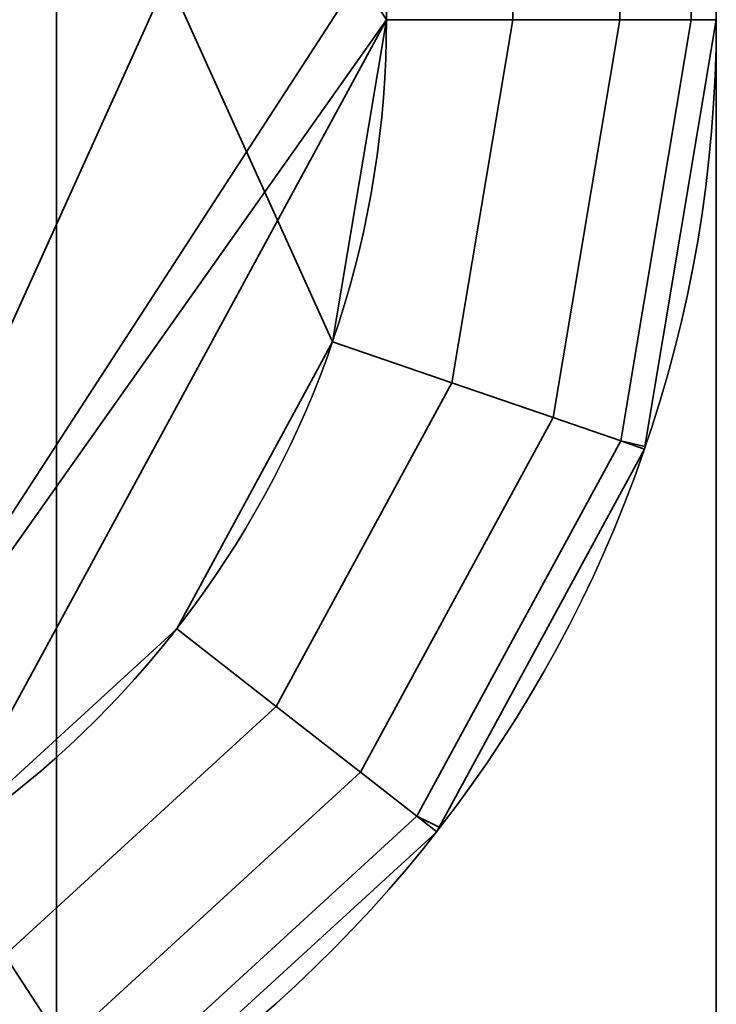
# Model space of a CAD drawing. Header units: millimetres. Extents: x -527 to 5177, y -116 to 161.
# Tile 276 of 656: x 347.39 to 349.5, y -18.61 to -15.63. Entities that reach past the tile are written whole.
import ezdxf

# ---------------------------------------------------------------- set-up
doc = ezdxf.new("R2010")
doc.units = ezdxf.units.MM
doc.layers.add('151', color=7, linetype='Continuous', true_color=0xffffff)

# ---------------------------------------------------------------- blocks, each defined once
blk = doc.blocks.new('UG_SURFACE_037')
at = {"layer": '151', "color": 252, "linetype": 'Continuous', "lineweight": 35}
for points in [[(-380, -9.3, 2075.2499), (-380, -26.22, 2075.2499), (380, -26.22, 2075.2499), (380, -9.3, 2075.2499)], [(-378.5, -9.3, 2073.75), (378.5, -9.3, 2073.75), (378.5, -26.22, 2073.75), (-378.5, -26.22, 2073.75)]]:
    blk.add_3dface(points, dxfattribs=at)
blk = doc.blocks.new('UG_SURFACE_040')
at = {"layer": '151', "color": 252, "linetype": 'Continuous', "lineweight": 35}
for points in [[(347.5, -8.5, 1768.75), (346.5, -8.5, 1768.75), (346.5, -22.5, 1768.75), (347.5, -22.5, 1768.75)], [(347.5, -22.5, 1754.75), (346.5, -22.5, 1754.75), (346.5, -8.5, 1754.75), (347.5, -8.5, 1754.75)], [(347.5, -8.5, 1768.75), (347.5, -22.5, 1768.75), (347.5, -22, 1766.25), (347.5, -9, 1766.25)], [(347.5, -22.5, 1754.75), (347.5, -8.5, 1754.75), (347.5, -9, 1757.25), (347.5, -22, 1757.25)], [(347.5, -22, 1766.25), (349.5, -22, 1766.25), (349.5, -9, 1766.25), (347.5, -9, 1766.25)], [(347.5, -9, 1757.25), (349.5, -9, 1757.25), (349.5, -22, 1757.25), (347.5, -22, 1757.25)], [(346.5, -12.5446, 1748.75), (348.5, -15.627, 1748.75), (348.3367, -16.6034, 1748.75)], [(348.3367, -16.6034, 1748.75), (347.8644, -17.4735, 1748.75), (347.1347, -18.1425, 1748.75), (346.5, -12.5446, 1748.75)], [(348.5, -15.373, 1748.75), (348.5, -15.627, 1748.75), (346.5, -12.5446, 1748.75)], [(348.3367, -14.3966, 1752.75), (347.8644, -13.5265, 1752.75), (347.1347, -12.8575, 1752.75), (346.5, -18.4554, 1752.75)], [(346.5, -18.4554, 1770.75), (347.1347, -12.8575, 1770.75), (347.8644, -13.5265, 1770.75), (348.3367, -14.3966, 1770.75)], [(348.3367, -14.3966, 1774.75), (347.8644, -13.5265, 1774.75), (347.1347, -12.8575, 1774.75), (346.5, -18.4554, 1774.75)], [(346.5, -18.4554, 1752.75), (348.5, -15.373, 1752.75), (348.3367, -14.3966, 1752.75)], [(348.3367, -14.3966, 1770.75), (348.5, -15.373, 1770.75), (346.5, -18.4554, 1770.75)], [(346.5, -18.4554, 1774.75), (348.5, -15.373, 1774.75), (348.3367, -14.3966, 1774.75)], [(348.5, -15.627, 1752.75), (348.5, -15.373, 1752.75), (346.5, -18.4554, 1752.75)], [(346.5, -18.4554, 1770.75), (348.5, -15.373, 1770.75), (348.5, -15.627, 1770.75)], [(348.5, -15.627, 1774.75), (348.5, -15.373, 1774.75), (346.5, -18.4554, 1774.75)], [(348.5, -15.373, 1774.75), (348.5, -15.627, 1774.75), (348.8827, -15.627, 1774.6739), (348.8827, -15.373, 1774.6739)], [(348.5, -15.627, 1770.75), (348.5, -15.373, 1770.75), (348.8827, -15.373, 1770.8261), (348.8827, -15.627, 1770.8261)], [(348.5, -15.373, 1752.75), (348.5, -15.627, 1752.75), (348.8827, -15.627, 1752.6739), (348.8827, -15.373, 1752.6739)], [(348.5, -15.627, 1748.75), (348.5, -15.373, 1748.75), (348.8827, -15.373, 1748.8261), (348.8827, -15.627, 1748.8261)], [(348.8827, -15.373, 1774.6739), (348.8827, -15.627, 1774.6739), (349.2071, -15.627, 1774.4571), (349.2071, -15.373, 1774.4571)], [(348.8827, -15.627, 1770.8261), (348.8827, -15.373, 1770.8261), (349.2071, -15.373, 1771.0429), (349.2071, -15.627, 1771.0429)], [(348.8827, -15.373, 1752.6739), (348.8827, -15.627, 1752.6739), (349.2071, -15.627, 1752.4571), (349.2071, -15.373, 1752.4571)], [(348.8827, -15.627, 1748.8261), (348.8827, -15.373, 1748.8261), (349.2071, -15.373, 1749.0429), (349.2071, -15.627, 1749.0429)], [(349.2071, -15.373, 1774.4571), (349.2071, -15.627, 1774.4571), (349.4239, -15.627, 1774.1327), (349.4239, -15.373, 1774.1327)], [(349.2071, -15.627, 1771.0429), (349.2071, -15.373, 1771.0429), (349.4239, -15.373, 1771.3673), (349.4239, -15.627, 1771.3673)], [(349.2071, -15.373, 1752.4571), (349.2071, -15.627, 1752.4571), (349.4239, -15.627, 1752.1327), (349.4239, -15.373, 1752.1327)], [(349.2071, -15.627, 1749.0429), (349.2071, -15.373, 1749.0429), (349.4239, -15.373, 1749.3674), (349.4239, -15.627, 1749.3674)], [(349.4239, -15.373, 1774.1327), (349.4239, -15.627, 1774.1327), (349.5, -15.627, 1773.7499), (349.5, -15.373, 1773.7499)], [(349.4239, -15.627, 1771.3673), (349.4239, -15.373, 1771.3673), (349.5, -15.373, 1771.75), (349.5, -15.627, 1771.75)], [(349.4239, -15.373, 1752.1327), (349.4239, -15.627, 1752.1327), (349.5, -15.627, 1751.75), (349.5, -15.373, 1751.75)], [(349.4239, -15.627, 1749.3674), (349.4239, -15.373, 1749.3674), (349.5, -15.373, 1749.75), (349.5, -15.627, 1749.75)], [(348.5, -15.627, 1752.75), (346.5, -18.4554, 1752.75), (347.1347, -18.1425, 1752.75)], [(347.1347, -18.1425, 1770.75), (346.5, -18.4554, 1770.75), (348.5, -15.627, 1770.75)], [(348.5, -15.627, 1774.75), (346.5, -18.4554, 1774.75), (347.1347, -18.1425, 1774.75)], [(347.1347, -18.1425, 1752.75), (347.8644, -17.4735, 1752.75), (348.3367, -16.6034, 1752.75), (348.5, -15.627, 1752.75)], [(348.5, -15.627, 1770.75), (348.3367, -16.6034, 1770.75), (347.8644, -17.4735, 1770.75), (347.1347, -18.1425, 1770.75)], [(347.1347, -18.1425, 1774.75), (347.8644, -17.4735, 1774.75), (348.3367, -16.6034, 1774.75), (348.5, -15.627, 1774.75)], [(348.6985, -16.728, 1752.6739), (348.8827, -15.627, 1752.6739), (348.5, -15.627, 1752.75), (348.3367, -16.6034, 1752.75)], [(348.8827, -15.627, 1748.8261), (348.6985, -16.728, 1748.8261), (348.3367, -16.6034, 1748.75), (348.5, -15.627, 1748.75)], [(348.8827, -15.627, 1770.8261), (348.6985, -16.728, 1770.8261), (348.3367, -16.6034, 1770.75), (348.5, -15.627, 1770.75)], [(348.6985, -16.728, 1774.6739), (348.8827, -15.627, 1774.6739), (348.5, -15.627, 1774.75), (348.3367, -16.6034, 1774.75)], [(349.0053, -16.8336, 1752.4571), (349.2071, -15.627, 1752.4571), (348.8827, -15.627, 1752.6739), (348.6985, -16.728, 1752.6739)], [(349.2071, -15.627, 1749.0429), (349.0053, -16.8336, 1749.0429), (348.6985, -16.728, 1748.8261), (348.8827, -15.627, 1748.8261)], [(349.2071, -15.627, 1771.0429), (349.0053, -16.8336, 1771.0429), (348.6985, -16.728, 1770.8261), (348.8827, -15.627, 1770.8261)], [(349.0053, -16.8336, 1774.4571), (349.2071, -15.627, 1774.4571), (348.8827, -15.627, 1774.6739), (348.6985, -16.728, 1774.6739)], [(349.2102, -16.9041, 1752.1327), (349.4239, -15.627, 1752.1327), (349.2071, -15.627, 1752.4571), (349.0053, -16.8336, 1752.4571)], [(349.4239, -15.627, 1749.3674), (349.2102, -16.9041, 1749.3674), (349.0053, -16.8336, 1749.0429), (349.2071, -15.627, 1749.0429)], [(349.4239, -15.627, 1771.3673), (349.2102, -16.9041, 1771.3673), (349.0053, -16.8336, 1771.0429), (349.2071, -15.627, 1771.0429)], [(349.2102, -16.9041, 1774.1327), (349.4239, -15.627, 1774.1327), (349.2071, -15.627, 1774.4571), (349.0053, -16.8336, 1774.4571)], [(349.2835, -16.9212, 1751.75), (349.5, -15.627, 1751.75), (349.4239, -15.627, 1752.1327), (349.2102, -16.9041, 1752.1327)], [(349.2102, -16.9041, 1749.3674), (349.4239, -15.627, 1749.3674), (349.5, -15.627, 1749.75), (349.2835, -16.9212, 1749.75)], [(349.2102, -16.9041, 1771.3673), (349.4239, -15.627, 1771.3673), (349.5, -15.627, 1771.75), (349.2835, -16.9212, 1771.75)], [(349.2835, -16.9212, 1773.7499), (349.5, -15.627, 1773.7499), (349.4239, -15.627, 1774.1327), (349.2102, -16.9041, 1774.1327)], [(349.5, -15.627, 1771.75), (349.5, -15.627, 1773.7499), (349.2835, -16.9212, 1773.7499), (349.2835, -16.9212, 1771.75)], [(349.5, -15.627, 1749.75), (349.5, -15.627, 1751.75), (349.2835, -16.9212, 1751.75), (349.2835, -16.9212, 1749.75)], [(348.166, -17.709, 1752.6739), (348.6985, -16.728, 1752.6739), (348.3367, -16.6034, 1752.75), (347.8644, -17.4735, 1752.75)], [(348.6985, -16.728, 1748.8261), (348.166, -17.709, 1748.8261), (347.8644, -17.4735, 1748.75), (348.3367, -16.6034, 1748.75)], [(348.6985, -16.728, 1770.8261), (348.166, -17.709, 1770.8261), (347.8644, -17.4735, 1770.75), (348.3367, -16.6034, 1770.75)], [(348.166, -17.709, 1774.6739), (348.6985, -16.728, 1774.6739), (348.3367, -16.6034, 1774.75), (347.8644, -17.4735, 1774.75)], [(348.4217, -17.9087, 1752.4571), (349.0053, -16.8336, 1752.4571), (348.6985, -16.728, 1752.6739), (348.166, -17.709, 1752.6739)], [(349.0053, -16.8336, 1749.0429), (348.4217, -17.9087, 1749.0429), (348.166, -17.709, 1748.8261), (348.6985, -16.728, 1748.8261)], [(349.0053, -16.8336, 1771.0429), (348.4217, -17.9087, 1771.0429), (348.166, -17.709, 1770.8261), (348.6985, -16.728, 1770.8261)], [(348.4217, -17.9087, 1774.4571), (349.0053, -16.8336, 1774.4571), (348.6985, -16.728, 1774.6739), (348.166, -17.709, 1774.6739)], [(348.5926, -18.0421, 1752.1327), (349.2102, -16.9041, 1752.1327), (349.0053, -16.8336, 1752.4571), (348.4217, -17.9087, 1752.4571)], [(349.2102, -16.9041, 1749.3674), (348.5926, -18.0421, 1749.3674), (348.4217, -17.9087, 1749.0429), (349.0053, -16.8336, 1749.0429)], [(349.2102, -16.9041, 1771.3673), (348.5926, -18.0421, 1771.3673), (348.4217, -17.9087, 1771.0429), (349.0053, -16.8336, 1771.0429)], [(348.5926, -18.0421, 1774.1327), (349.2102, -16.9041, 1774.1327), (349.0053, -16.8336, 1774.4571), (348.4217, -17.9087, 1774.4571)], [(348.66, -18.0753, 1751.75), (349.2822, -16.9289, 1751.75), (349.2102, -16.9041, 1752.1327), (348.5926, -18.0421, 1752.1327)], [(348.5926, -18.0421, 1749.3674), (349.2102, -16.9041, 1749.3674), (349.2822, -16.9289, 1749.75), (348.66, -18.0753, 1749.75)], [(348.5926, -18.0421, 1771.3673), (349.2102, -16.9041, 1771.3673), (349.2822, -16.9289, 1771.75), (348.66, -18.0753, 1771.75)], [(348.66, -18.0753, 1773.7499), (349.2822, -16.9289, 1773.7499), (349.2102, -16.9041, 1774.1327), (348.5926, -18.0421, 1774.1327)], [(349.2102, -16.9041, 1752.1327), (349.2822, -16.9289, 1751.75), (349.2835, -16.9212, 1751.75)], [(349.2835, -16.9212, 1749.75), (349.2822, -16.9289, 1749.75), (349.2102, -16.9041, 1749.3674)], [(349.2835, -16.9212, 1771.75), (349.2822, -16.9289, 1771.75), (349.2102, -16.9041, 1771.3673)], [(349.2102, -16.9041, 1774.1327), (349.2822, -16.9289, 1773.7499), (349.2835, -16.9212, 1773.7499)], [(349.2822, -16.9289, 1771.75), (349.2835, -16.9212, 1771.75), (349.2835, -16.9212, 1773.7499), (349.2822, -16.9289, 1773.7499)], [(349.2822, -16.9289, 1749.75), (349.2835, -16.9212, 1749.75), (349.2835, -16.9212, 1751.75), (349.2822, -16.9289, 1751.75)], [(349.2822, -16.9289, 1773.7499), (348.66, -18.0753, 1773.7499), (348.66, -18.0753, 1771.75), (349.2822, -16.9289, 1771.75)], [(349.2822, -16.9289, 1751.75), (348.66, -18.0753, 1751.75), (348.66, -18.0753, 1749.75), (349.2822, -16.9289, 1749.75)], [(347.3432, -18.4634, 1752.6739), (348.166, -17.709, 1752.6739), (347.8644, -17.4735, 1752.75), (347.1347, -18.1425, 1752.75)], [(348.166, -17.709, 1748.8261), (347.3432, -18.4634, 1748.8261), (347.1347, -18.1425, 1748.75), (347.8644, -17.4735, 1748.75)], [(348.166, -17.709, 1770.8261), (347.3432, -18.4634, 1770.8261), (347.1347, -18.1425, 1770.75), (347.8644, -17.4735, 1770.75)], [(347.3432, -18.4634, 1774.6739), (348.166, -17.709, 1774.6739), (347.8644, -17.4735, 1774.75), (347.1347, -18.1425, 1774.75)], [(347.52, -18.7354, 1752.4571), (348.4217, -17.9087, 1752.4571), (348.166, -17.709, 1752.6739), (347.3432, -18.4634, 1752.6739)], [(348.4217, -17.9087, 1749.0429), (347.52, -18.7354, 1749.0429), (347.3432, -18.4634, 1748.8261), (348.166, -17.709, 1748.8261)], [(348.4217, -17.9087, 1771.0429), (347.52, -18.7354, 1771.0429), (347.3432, -18.4634, 1770.8261), (348.166, -17.709, 1770.8261)], [(347.52, -18.7354, 1774.4571), (348.4217, -17.9087, 1774.4571), (348.166, -17.709, 1774.6739), (347.3432, -18.4634, 1774.6739)], [(347.6382, -18.9172, 1752.1327), (348.5926, -18.0421, 1752.1327), (348.4217, -17.9087, 1752.4571), (347.52, -18.7354, 1752.4571)], [(348.5926, -18.0421, 1749.3674), (347.6382, -18.9172, 1749.3674), (347.52, -18.7354, 1749.0429), (348.4217, -17.9087, 1749.0429)], [(348.5926, -18.0421, 1771.3673), (347.6382, -18.9172, 1771.3673), (347.52, -18.7354, 1771.0429), (348.4217, -17.9087, 1771.0429)], [(347.6382, -18.9172, 1774.1327), (348.5926, -18.0421, 1774.1327), (348.4217, -17.9087, 1774.4571), (347.52, -18.7354, 1774.4571)], [(347.6969, -18.9652, 1751.75), (348.6526, -18.089, 1751.75), (348.5926, -18.0421, 1752.1327), (347.6382, -18.9172, 1752.1327)], [(347.6382, -18.9172, 1749.3674), (348.5926, -18.0421, 1749.3674), (348.6526, -18.089, 1749.75), (347.6969, -18.9652, 1749.75)], [(347.6382, -18.9172, 1771.3673), (348.5926, -18.0421, 1771.3673), (348.6526, -18.089, 1771.75), (347.6969, -18.9652, 1771.75)], [(347.6969, -18.9652, 1773.7499), (348.6526, -18.089, 1773.7499), (348.5926, -18.0421, 1774.1327), (347.6382, -18.9172, 1774.1327)], [(348.5926, -18.0421, 1752.1327), (348.6526, -18.089, 1751.75), (348.66, -18.0753, 1751.75)], [(348.66, -18.0753, 1749.75), (348.6526, -18.089, 1749.75), (348.5926, -18.0421, 1749.3674)], [(348.66, -18.0753, 1771.75), (348.6526, -18.089, 1771.75), (348.5926, -18.0421, 1771.3673)], [(348.5926, -18.0421, 1774.1327), (348.6526, -18.089, 1773.7499), (348.66, -18.0753, 1773.7499)], [(348.6526, -18.089, 1773.7499), (347.6969, -18.9652, 1773.7499), (347.6969, -18.9652, 1771.75), (348.6526, -18.089, 1771.75)], [(348.6526, -18.089, 1751.75), (347.6969, -18.9652, 1751.75), (347.6969, -18.9652, 1749.75), (348.6526, -18.089, 1749.75)], [(348.6526, -18.089, 1771.75), (348.66, -18.0753, 1771.75), (348.66, -18.0753, 1773.7499), (348.6526, -18.089, 1773.7499)], [(348.6526, -18.089, 1749.75), (348.66, -18.0753, 1749.75), (348.66, -18.0753, 1751.75), (348.6526, -18.089, 1751.75)], [(347.52, -18.7354, 1752.4571), (347.3432, -18.4634, 1752.6739), (346.5, -18.8523, 1752.6622)], [(346.5, -18.8547, 1748.832), (347.3432, -18.4634, 1748.8261), (347.52, -18.7354, 1749.0429)], [(346.5, -18.8547, 1770.8319), (347.3432, -18.4634, 1770.8261), (347.52, -18.7354, 1771.0429)], [(347.52, -18.7354, 1774.4571), (347.3432, -18.4634, 1774.6739), (346.5, -18.8523, 1774.6621)]]:
    blk.add_3dface(points, dxfattribs=at)
blk = doc.blocks.new('UG_SURFACE_065')
at = {"layer": '151', "color": 252, "linetype": 'Continuous', "lineweight": 35}
for points in [[(347.5, -8.5, 333.75), (346.5, -8.5, 333.75), (346.5, -22.5, 333.75), (347.5, -22.5, 333.75)], [(347.5, -22.5, 319.75), (346.5, -22.5, 319.75), (346.5, -8.5, 319.75), (347.5, -8.5, 319.75)], [(347.5, -8.5, 333.75), (347.5, -22.5, 333.75), (347.5, -22, 331.25), (347.5, -9, 331.25)], [(347.5, -22.5, 319.75), (347.5, -8.5, 319.75), (347.5, -9, 322.25), (347.5, -22, 322.25)], [(347.5, -22, 331.25), (349.5, -22, 331.25), (349.5, -9, 331.25), (347.5, -9, 331.25)], [(347.5, -9, 322.25), (349.5, -9, 322.25), (349.5, -22, 322.25), (347.5, -22, 322.25)], [(346.5, -12.5446, 313.75), (348.5, -15.627, 313.75), (348.3367, -16.6034, 313.75)], [(348.3367, -16.6034, 313.75), (347.8644, -17.4735, 313.75), (347.1347, -18.1425, 313.75), (346.5, -12.5446, 313.75)], [(348.5, -15.373, 313.75), (348.5, -15.627, 313.75), (346.5, -12.5446, 313.75)], [(348.3367, -14.3966, 317.75), (347.8644, -13.5265, 317.75), (347.1347, -12.8575, 317.75), (346.5, -18.4554, 317.75)], [(346.5, -18.4554, 335.75), (347.1347, -12.8575, 335.75), (347.8644, -13.5265, 335.75), (348.3367, -14.3966, 335.75)], [(348.3367, -14.3966, 339.75), (347.8644, -13.5265, 339.75), (347.1347, -12.8575, 339.75), (346.5, -18.4554, 339.75)], [(346.5, -18.4554, 317.75), (348.5, -15.373, 317.75), (348.3367, -14.3966, 317.75)], [(348.3367, -14.3966, 335.75), (348.5, -15.373, 335.75), (346.5, -18.4554, 335.75)], [(346.5, -18.4554, 339.75), (348.5, -15.373, 339.75), (348.3367, -14.3966, 339.75)], [(348.5, -15.627, 317.75), (348.5, -15.373, 317.75), (346.5, -18.4554, 317.75)], [(346.5, -18.4554, 335.75), (348.5, -15.373, 335.75), (348.5, -15.627, 335.75)], [(348.5, -15.627, 339.75), (348.5, -15.373, 339.75), (346.5, -18.4554, 339.75)], [(348.5, -15.373, 339.75), (348.5, -15.627, 339.75), (348.8827, -15.627, 339.6739), (348.8827, -15.373, 339.6739)], [(348.5, -15.627, 335.75), (348.5, -15.373, 335.75), (348.8827, -15.373, 335.8261), (348.8827, -15.627, 335.8261)], [(348.5, -15.373, 317.75), (348.5, -15.627, 317.75), (348.8827, -15.627, 317.6739), (348.8827, -15.373, 317.6739)], [(348.5, -15.627, 313.75), (348.5, -15.373, 313.75), (348.8827, -15.373, 313.8261), (348.8827, -15.627, 313.8261)], [(348.8827, -15.373, 339.6739), (348.8827, -15.627, 339.6739), (349.2071, -15.627, 339.4571), (349.2071, -15.373, 339.4571)], [(348.8827, -15.627, 335.8261), (348.8827, -15.373, 335.8261), (349.2071, -15.373, 336.0429), (349.2071, -15.627, 336.0429)], [(348.8827, -15.373, 317.6739), (348.8827, -15.627, 317.6739), (349.2071, -15.627, 317.4571), (349.2071, -15.373, 317.4571)], [(348.8827, -15.627, 313.8261), (348.8827, -15.373, 313.8261), (349.2071, -15.373, 314.0429), (349.2071, -15.627, 314.0429)], [(349.2071, -15.373, 339.4571), (349.2071, -15.627, 339.4571), (349.4239, -15.627, 339.1327), (349.4239, -15.373, 339.1327)], [(349.2071, -15.627, 336.0429), (349.2071, -15.373, 336.0429), (349.4239, -15.373, 336.3673), (349.4239, -15.627, 336.3673)], [(349.2071, -15.373, 317.4571), (349.2071, -15.627, 317.4571), (349.4239, -15.627, 317.1327), (349.4239, -15.373, 317.1327)], [(349.2071, -15.627, 314.0429), (349.2071, -15.373, 314.0429), (349.4239, -15.373, 314.3673), (349.4239, -15.627, 314.3673)], [(349.4239, -15.373, 339.1327), (349.4239, -15.627, 339.1327), (349.5, -15.627, 338.75), (349.5, -15.373, 338.75)], [(349.4239, -15.627, 336.3673), (349.4239, -15.373, 336.3673), (349.5, -15.373, 336.75), (349.5, -15.627, 336.75)], [(349.4239, -15.373, 317.1327), (349.4239, -15.627, 317.1327), (349.5, -15.627, 316.75), (349.5, -15.373, 316.75)], [(349.4239, -15.627, 314.3673), (349.4239, -15.373, 314.3673), (349.5, -15.373, 314.75), (349.5, -15.627, 314.75)], [(348.5, -15.627, 317.75), (346.5, -18.4554, 317.75), (347.1347, -18.1425, 317.75)], [(347.1347, -18.1425, 335.75), (346.5, -18.4554, 335.75), (348.5, -15.627, 335.75)], [(348.5, -15.627, 339.75), (346.5, -18.4554, 339.75), (347.1347, -18.1425, 339.75)], [(347.1347, -18.1425, 317.75), (347.8644, -17.4735, 317.75), (348.3367, -16.6034, 317.75), (348.5, -15.627, 317.75)], [(348.5, -15.627, 335.75), (348.3367, -16.6034, 335.75), (347.8644, -17.4735, 335.75), (347.1347, -18.1425, 335.75)], [(347.1347, -18.1425, 339.75), (347.8644, -17.4735, 339.75), (348.3367, -16.6034, 339.75), (348.5, -15.627, 339.75)], [(348.6985, -16.728, 317.6739), (348.8827, -15.627, 317.6739), (348.5, -15.627, 317.75), (348.3367, -16.6034, 317.75)], [(348.8827, -15.627, 313.8261), (348.6985, -16.728, 313.8261), (348.3367, -16.6034, 313.75), (348.5, -15.627, 313.75)], [(348.8827, -15.627, 335.8261), (348.6985, -16.728, 335.8261), (348.3367, -16.6034, 335.75), (348.5, -15.627, 335.75)], [(348.6985, -16.728, 339.6739), (348.8827, -15.627, 339.6739), (348.5, -15.627, 339.75), (348.3367, -16.6034, 339.75)], [(349.0053, -16.8336, 317.4571), (349.2071, -15.627, 317.4571), (348.8827, -15.627, 317.6739), (348.6985, -16.728, 317.6739)], [(349.2071, -15.627, 314.0429), (349.0053, -16.8336, 314.0429), (348.6985, -16.728, 313.8261), (348.8827, -15.627, 313.8261)], [(349.2071, -15.627, 336.0429), (349.0053, -16.8336, 336.0429), (348.6985, -16.728, 335.8261), (348.8827, -15.627, 335.8261)], [(349.0053, -16.8336, 339.4571), (349.2071, -15.627, 339.4571), (348.8827, -15.627, 339.6739), (348.6985, -16.728, 339.6739)], [(349.2102, -16.9041, 317.1327), (349.4239, -15.627, 317.1327), (349.2071, -15.627, 317.4571), (349.0053, -16.8336, 317.4571)], [(349.4239, -15.627, 314.3673), (349.2102, -16.9041, 314.3673), (349.0053, -16.8336, 314.0429), (349.2071, -15.627, 314.0429)], [(349.4239, -15.627, 336.3673), (349.2102, -16.9041, 336.3673), (349.0053, -16.8336, 336.0429), (349.2071, -15.627, 336.0429)], [(349.2102, -16.9041, 339.1327), (349.4239, -15.627, 339.1327), (349.2071, -15.627, 339.4571), (349.0053, -16.8336, 339.4571)], [(349.2835, -16.9212, 316.75), (349.5, -15.627, 316.75), (349.4239, -15.627, 317.1327), (349.2102, -16.9041, 317.1327)], [(349.2102, -16.9041, 314.3673), (349.4239, -15.627, 314.3673), (349.5, -15.627, 314.75), (349.2835, -16.9212, 314.75)], [(349.2102, -16.9041, 336.3673), (349.4239, -15.627, 336.3673), (349.5, -15.627, 336.75), (349.2835, -16.9212, 336.75)], [(349.2835, -16.9212, 338.75), (349.5, -15.627, 338.75), (349.4239, -15.627, 339.1327), (349.2102, -16.9041, 339.1327)], [(349.5, -15.627, 336.75), (349.5, -15.627, 338.75), (349.2835, -16.9212, 338.75), (349.2835, -16.9212, 336.75)], [(349.5, -15.627, 314.75), (349.5, -15.627, 316.75), (349.2835, -16.9212, 316.75), (349.2835, -16.9212, 314.75)], [(348.166, -17.709, 317.6739), (348.6985, -16.728, 317.6739), (348.3367, -16.6034, 317.75), (347.8644, -17.4735, 317.75)], [(348.6985, -16.728, 313.8261), (348.166, -17.709, 313.8261), (347.8644, -17.4735, 313.75), (348.3367, -16.6034, 313.75)], [(348.6985, -16.728, 335.8261), (348.166, -17.709, 335.8261), (347.8644, -17.4735, 335.75), (348.3367, -16.6034, 335.75)], [(348.166, -17.709, 339.6739), (348.6985, -16.728, 339.6739), (348.3367, -16.6034, 339.75), (347.8644, -17.4735, 339.75)], [(348.4217, -17.9087, 317.4571), (349.0053, -16.8336, 317.4571), (348.6985, -16.728, 317.6739), (348.166, -17.709, 317.6739)], [(349.0053, -16.8336, 314.0429), (348.4217, -17.9087, 314.0429), (348.166, -17.709, 313.8261), (348.6985, -16.728, 313.8261)], [(349.0053, -16.8336, 336.0429), (348.4217, -17.9087, 336.0429), (348.166, -17.709, 335.8261), (348.6985, -16.728, 335.8261)], [(348.4217, -17.9087, 339.4571), (349.0053, -16.8336, 339.4571), (348.6985, -16.728, 339.6739), (348.166, -17.709, 339.6739)], [(348.5926, -18.0421, 317.1327), (349.2102, -16.9041, 317.1327), (349.0053, -16.8336, 317.4571), (348.4217, -17.9087, 317.4571)], [(349.2102, -16.9041, 314.3673), (348.5926, -18.0421, 314.3673), (348.4217, -17.9087, 314.0429), (349.0053, -16.8336, 314.0429)], [(349.2102, -16.9041, 336.3673), (348.5926, -18.0421, 336.3673), (348.4217, -17.9087, 336.0429), (349.0053, -16.8336, 336.0429)], [(348.5926, -18.0421, 339.1327), (349.2102, -16.9041, 339.1327), (349.0053, -16.8336, 339.4571), (348.4217, -17.9087, 339.4571)], [(348.66, -18.0753, 316.75), (349.2822, -16.9289, 316.75), (349.2102, -16.9041, 317.1327), (348.5926, -18.0421, 317.1327)], [(348.5926, -18.0421, 314.3673), (349.2102, -16.9041, 314.3673), (349.2822, -16.9289, 314.75), (348.66, -18.0753, 314.75)], [(348.5926, -18.0421, 336.3673), (349.2102, -16.9041, 336.3673), (349.2822, -16.9289, 336.75), (348.66, -18.0753, 336.75)], [(348.66, -18.0753, 338.75), (349.2822, -16.9289, 338.75), (349.2102, -16.9041, 339.1327), (348.5926, -18.0421, 339.1327)], [(349.2102, -16.9041, 317.1327), (349.2822, -16.9289, 316.75), (349.2835, -16.9212, 316.75)], [(349.2835, -16.9212, 314.75), (349.2822, -16.9289, 314.75), (349.2102, -16.9041, 314.3673)], [(349.2835, -16.9212, 336.75), (349.2822, -16.9289, 336.75), (349.2102, -16.9041, 336.3673)], [(349.2102, -16.9041, 339.1327), (349.2822, -16.9289, 338.75), (349.2835, -16.9212, 338.75)], [(349.2822, -16.9289, 336.75), (349.2835, -16.9212, 336.75), (349.2835, -16.9212, 338.75), (349.2822, -16.9289, 338.75)], [(349.2822, -16.9289, 314.75), (349.2835, -16.9212, 314.75), (349.2835, -16.9212, 316.75), (349.2822, -16.9289, 316.75)], [(349.2822, -16.9289, 338.75), (348.66, -18.0753, 338.75), (348.66, -18.0753, 336.75), (349.2822, -16.9289, 336.75)], [(349.2822, -16.9289, 316.75), (348.66, -18.0753, 316.75), (348.66, -18.0753, 314.75), (349.2822, -16.9289, 314.75)], [(347.3432, -18.4634, 317.6739), (348.166, -17.709, 317.6739), (347.8644, -17.4735, 317.75), (347.1347, -18.1425, 317.75)], [(348.166, -17.709, 313.8261), (347.3432, -18.4634, 313.8261), (347.1347, -18.1425, 313.75), (347.8644, -17.4735, 313.75)], [(348.166, -17.709, 335.8261), (347.3432, -18.4634, 335.8261), (347.1347, -18.1425, 335.75), (347.8644, -17.4735, 335.75)], [(347.3432, -18.4634, 339.6739), (348.166, -17.709, 339.6739), (347.8644, -17.4735, 339.75), (347.1347, -18.1425, 339.75)], [(347.52, -18.7354, 317.4571), (348.4217, -17.9087, 317.4571), (348.166, -17.709, 317.6739), (347.3432, -18.4634, 317.6739)], [(348.4217, -17.9087, 314.0429), (347.52, -18.7354, 314.0429), (347.3432, -18.4634, 313.8261), (348.166, -17.709, 313.8261)], [(348.4217, -17.9087, 336.0429), (347.52, -18.7354, 336.0429), (347.3432, -18.4634, 335.8261), (348.166, -17.709, 335.8261)], [(347.52, -18.7354, 339.4571), (348.4217, -17.9087, 339.4571), (348.166, -17.709, 339.6739), (347.3432, -18.4634, 339.6739)], [(347.6382, -18.9172, 317.1327), (348.5926, -18.0421, 317.1327), (348.4217, -17.9087, 317.4571), (347.52, -18.7354, 317.4571)], [(348.5926, -18.0421, 314.3673), (347.6382, -18.9172, 314.3673), (347.52, -18.7354, 314.0429), (348.4217, -17.9087, 314.0429)], [(348.5926, -18.0421, 336.3673), (347.6382, -18.9172, 336.3673), (347.52, -18.7354, 336.0429), (348.4217, -17.9087, 336.0429)], [(347.6382, -18.9172, 339.1327), (348.5926, -18.0421, 339.1327), (348.4217, -17.9087, 339.4571), (347.52, -18.7354, 339.4571)], [(347.6969, -18.9652, 316.75), (348.6526, -18.089, 316.75), (348.5926, -18.0421, 317.1327), (347.6382, -18.9172, 317.1327)], [(347.6382, -18.9172, 314.3673), (348.5926, -18.0421, 314.3673), (348.6526, -18.089, 314.75), (347.6969, -18.9652, 314.75)], [(347.6382, -18.9172, 336.3673), (348.5926, -18.0421, 336.3673), (348.6526, -18.089, 336.75), (347.6969, -18.9652, 336.75)], [(347.6969, -18.9652, 338.75), (348.6526, -18.089, 338.75), (348.5926, -18.0421, 339.1327), (347.6382, -18.9172, 339.1327)], [(348.5926, -18.0421, 317.1327), (348.6526, -18.089, 316.75), (348.66, -18.0753, 316.75)], [(348.66, -18.0753, 314.75), (348.6526, -18.089, 314.75), (348.5926, -18.0421, 314.3673)], [(348.66, -18.0753, 336.75), (348.6526, -18.089, 336.75), (348.5926, -18.0421, 336.3673)], [(348.5926, -18.0421, 339.1327), (348.6526, -18.089, 338.75), (348.66, -18.0753, 338.75)], [(348.6526, -18.089, 338.75), (347.6969, -18.9652, 338.75), (347.6969, -18.9652, 336.75), (348.6526, -18.089, 336.75)], [(348.6526, -18.089, 316.75), (347.6969, -18.9652, 316.75), (347.6969, -18.9652, 314.75), (348.6526, -18.089, 314.75)], [(348.6526, -18.089, 336.75), (348.66, -18.0753, 336.75), (348.66, -18.0753, 338.75), (348.6526, -18.089, 338.75)], [(348.6526, -18.089, 314.75), (348.66, -18.0753, 314.75), (348.66, -18.0753, 316.75), (348.6526, -18.089, 316.75)], [(347.52, -18.7354, 317.4571), (347.3432, -18.4634, 317.6739), (346.5, -18.8523, 317.6621)], [(346.5, -18.8547, 313.832), (347.3432, -18.4634, 313.8261), (347.52, -18.7354, 314.0429)], [(346.5, -18.8547, 335.832), (347.3432, -18.4634, 335.8261), (347.52, -18.7354, 336.0429)], [(347.52, -18.7354, 339.4571), (347.3432, -18.4634, 339.6739), (346.5, -18.8523, 339.6621)]]:
    blk.add_3dface(points, dxfattribs=at)
blk = doc.blocks.new('UG_SURFACE_089')
at = {"layer": '151', "color": 252, "linetype": 'Continuous', "lineweight": 35}
for points in [[(347.5, -8.5, 1518.75), (346.5, -8.5, 1518.75), (346.5, -22.5, 1518.75), (347.5, -22.5, 1518.75)], [(347.5, -22.5, 1504.75), (346.5, -22.5, 1504.75), (346.5, -8.5, 1504.75), (347.5, -8.5, 1504.75)], [(347.5, -8.5, 1518.75), (347.5, -22.5, 1518.75), (347.5, -22, 1516.25), (347.5, -9, 1516.25)], [(347.5, -22.5, 1504.75), (347.5, -8.5, 1504.75), (347.5, -9, 1507.25), (347.5, -22, 1507.25)], [(347.5, -22, 1516.25), (349.5, -22, 1516.25), (349.5, -9, 1516.25), (347.5, -9, 1516.25)], [(347.5, -9, 1507.25), (349.5, -9, 1507.25), (349.5, -22, 1507.25), (347.5, -22, 1507.25)], [(346.5, -12.5446, 1498.75), (348.5, -15.627, 1498.75), (348.3367, -16.6034, 1498.75)], [(348.3367, -16.6034, 1498.75), (347.8644, -17.4735, 1498.75), (347.1347, -18.1425, 1498.75), (346.5, -12.5446, 1498.75)], [(348.5, -15.373, 1498.75), (348.5, -15.627, 1498.75), (346.5, -12.5446, 1498.75)], [(348.3367, -14.3966, 1502.75), (347.8644, -13.5265, 1502.75), (347.1347, -12.8575, 1502.75), (346.5, -18.4554, 1502.75)], [(346.5, -18.4554, 1520.75), (347.1347, -12.8575, 1520.75), (347.8644, -13.5265, 1520.75), (348.3367, -14.3966, 1520.75)], [(348.3367, -14.3966, 1524.75), (347.8644, -13.5265, 1524.75), (347.1347, -12.8575, 1524.75), (346.5, -18.4554, 1524.75)], [(346.5, -18.4554, 1502.75), (348.5, -15.373, 1502.75), (348.3367, -14.3966, 1502.75)], [(348.3367, -14.3966, 1520.75), (348.5, -15.373, 1520.75), (346.5, -18.4554, 1520.75)], [(346.5, -18.4554, 1524.75), (348.5, -15.373, 1524.75), (348.3367, -14.3966, 1524.75)], [(348.5, -15.627, 1502.75), (348.5, -15.373, 1502.75), (346.5, -18.4554, 1502.75)], [(346.5, -18.4554, 1520.75), (348.5, -15.373, 1520.75), (348.5, -15.627, 1520.75)], [(348.5, -15.627, 1524.75), (348.5, -15.373, 1524.75), (346.5, -18.4554, 1524.75)], [(348.5, -15.373, 1524.75), (348.5, -15.627, 1524.75), (348.8827, -15.627, 1524.6739), (348.8827, -15.373, 1524.6739)], [(348.5, -15.627, 1520.75), (348.5, -15.373, 1520.75), (348.8827, -15.373, 1520.8261), (348.8827, -15.627, 1520.8261)], [(348.5, -15.373, 1502.75), (348.5, -15.627, 1502.75), (348.8827, -15.627, 1502.6739), (348.8827, -15.373, 1502.6739)], [(348.5, -15.627, 1498.75), (348.5, -15.373, 1498.75), (348.8827, -15.373, 1498.8261), (348.8827, -15.627, 1498.8261)], [(348.8827, -15.373, 1524.6739), (348.8827, -15.627, 1524.6739), (349.2071, -15.627, 1524.4571), (349.2071, -15.373, 1524.4571)], [(348.8827, -15.627, 1520.8261), (348.8827, -15.373, 1520.8261), (349.2071, -15.373, 1521.0429), (349.2071, -15.627, 1521.0429)], [(348.8827, -15.373, 1502.6739), (348.8827, -15.627, 1502.6739), (349.2071, -15.627, 1502.4571), (349.2071, -15.373, 1502.4571)], [(348.8827, -15.627, 1498.8261), (348.8827, -15.373, 1498.8261), (349.2071, -15.373, 1499.0429), (349.2071, -15.627, 1499.0429)], [(349.2071, -15.373, 1524.4571), (349.2071, -15.627, 1524.4571), (349.4239, -15.627, 1524.1327), (349.4239, -15.373, 1524.1327)], [(349.2071, -15.627, 1521.0429), (349.2071, -15.373, 1521.0429), (349.4239, -15.373, 1521.3673), (349.4239, -15.627, 1521.3673)], [(349.2071, -15.373, 1502.4571), (349.2071, -15.627, 1502.4571), (349.4239, -15.627, 1502.1327), (349.4239, -15.373, 1502.1327)], [(349.2071, -15.627, 1499.0429), (349.2071, -15.373, 1499.0429), (349.4239, -15.373, 1499.3674), (349.4239, -15.627, 1499.3674)], [(349.4239, -15.373, 1524.1327), (349.4239, -15.627, 1524.1327), (349.5, -15.627, 1523.7499), (349.5, -15.373, 1523.7499)], [(349.4239, -15.627, 1521.3673), (349.4239, -15.373, 1521.3673), (349.5, -15.373, 1521.75), (349.5, -15.627, 1521.75)], [(349.4239, -15.373, 1502.1327), (349.4239, -15.627, 1502.1327), (349.5, -15.627, 1501.75), (349.5, -15.373, 1501.75)], [(349.4239, -15.627, 1499.3674), (349.4239, -15.373, 1499.3674), (349.5, -15.373, 1499.75), (349.5, -15.627, 1499.75)], [(348.5, -15.627, 1502.75), (346.5, -18.4554, 1502.75), (347.1347, -18.1425, 1502.75)], [(347.1347, -18.1425, 1520.75), (346.5, -18.4554, 1520.75), (348.5, -15.627, 1520.75)], [(348.5, -15.627, 1524.75), (346.5, -18.4554, 1524.75), (347.1347, -18.1425, 1524.75)], [(347.1347, -18.1425, 1502.75), (347.8644, -17.4735, 1502.75), (348.3367, -16.6034, 1502.75), (348.5, -15.627, 1502.75)], [(348.5, -15.627, 1520.75), (348.3367, -16.6034, 1520.75), (347.8644, -17.4735, 1520.75), (347.1347, -18.1425, 1520.75)], [(347.1347, -18.1425, 1524.75), (347.8644, -17.4735, 1524.75), (348.3367, -16.6034, 1524.75), (348.5, -15.627, 1524.75)], [(348.6985, -16.728, 1502.6739), (348.8827, -15.627, 1502.6739), (348.5, -15.627, 1502.75), (348.3367, -16.6034, 1502.75)], [(348.8827, -15.627, 1498.8261), (348.6985, -16.728, 1498.8261), (348.3367, -16.6034, 1498.75), (348.5, -15.627, 1498.75)], [(348.8827, -15.627, 1520.8261), (348.6985, -16.728, 1520.8261), (348.3367, -16.6034, 1520.75), (348.5, -15.627, 1520.75)], [(348.6985, -16.728, 1524.6739), (348.8827, -15.627, 1524.6739), (348.5, -15.627, 1524.75), (348.3367, -16.6034, 1524.75)], [(349.0053, -16.8336, 1502.4571), (349.2071, -15.627, 1502.4571), (348.8827, -15.627, 1502.6739), (348.6985, -16.728, 1502.6739)], [(349.2071, -15.627, 1499.0429), (349.0053, -16.8336, 1499.0429), (348.6985, -16.728, 1498.8261), (348.8827, -15.627, 1498.8261)], [(349.2071, -15.627, 1521.0429), (349.0053, -16.8336, 1521.0429), (348.6985, -16.728, 1520.8261), (348.8827, -15.627, 1520.8261)], [(349.0053, -16.8336, 1524.4571), (349.2071, -15.627, 1524.4571), (348.8827, -15.627, 1524.6739), (348.6985, -16.728, 1524.6739)], [(349.2102, -16.9041, 1502.1327), (349.4239, -15.627, 1502.1327), (349.2071, -15.627, 1502.4571), (349.0053, -16.8336, 1502.4571)], [(349.4239, -15.627, 1499.3674), (349.2102, -16.9041, 1499.3674), (349.0053, -16.8336, 1499.0429), (349.2071, -15.627, 1499.0429)], [(349.4239, -15.627, 1521.3673), (349.2102, -16.9041, 1521.3673), (349.0053, -16.8336, 1521.0429), (349.2071, -15.627, 1521.0429)], [(349.2102, -16.9041, 1524.1327), (349.4239, -15.627, 1524.1327), (349.2071, -15.627, 1524.4571), (349.0053, -16.8336, 1524.4571)], [(349.2835, -16.9212, 1501.75), (349.5, -15.627, 1501.75), (349.4239, -15.627, 1502.1327), (349.2102, -16.9041, 1502.1327)], [(349.2102, -16.9041, 1499.3674), (349.4239, -15.627, 1499.3674), (349.5, -15.627, 1499.75), (349.2835, -16.9212, 1499.75)], [(349.2102, -16.9041, 1521.3673), (349.4239, -15.627, 1521.3673), (349.5, -15.627, 1521.75), (349.2835, -16.9212, 1521.75)], [(349.2835, -16.9212, 1523.7499), (349.5, -15.627, 1523.7499), (349.4239, -15.627, 1524.1327), (349.2102, -16.9041, 1524.1327)], [(349.5, -15.627, 1521.75), (349.5, -15.627, 1523.7499), (349.2835, -16.9212, 1523.7499), (349.2835, -16.9212, 1521.75)], [(349.5, -15.627, 1499.75), (349.5, -15.627, 1501.75), (349.2835, -16.9212, 1501.75), (349.2835, -16.9212, 1499.75)], [(348.166, -17.709, 1502.6739), (348.6985, -16.728, 1502.6739), (348.3367, -16.6034, 1502.75), (347.8644, -17.4735, 1502.75)], [(348.6985, -16.728, 1498.8261), (348.166, -17.709, 1498.8261), (347.8644, -17.4735, 1498.75), (348.3367, -16.6034, 1498.75)], [(348.6985, -16.728, 1520.8261), (348.166, -17.709, 1520.8261), (347.8644, -17.4735, 1520.75), (348.3367, -16.6034, 1520.75)], [(348.166, -17.709, 1524.6739), (348.6985, -16.728, 1524.6739), (348.3367, -16.6034, 1524.75), (347.8644, -17.4735, 1524.75)], [(348.4217, -17.9087, 1502.4571), (349.0053, -16.8336, 1502.4571), (348.6985, -16.728, 1502.6739), (348.166, -17.709, 1502.6739)], [(349.0053, -16.8336, 1499.0429), (348.4217, -17.9087, 1499.0429), (348.166, -17.709, 1498.8261), (348.6985, -16.728, 1498.8261)], [(349.0053, -16.8336, 1521.0429), (348.4217, -17.9087, 1521.0429), (348.166, -17.709, 1520.8261), (348.6985, -16.728, 1520.8261)], [(348.4217, -17.9087, 1524.4571), (349.0053, -16.8336, 1524.4571), (348.6985, -16.728, 1524.6739), (348.166, -17.709, 1524.6739)], [(348.5926, -18.0421, 1502.1327), (349.2102, -16.9041, 1502.1327), (349.0053, -16.8336, 1502.4571), (348.4217, -17.9087, 1502.4571)], [(349.2102, -16.9041, 1499.3674), (348.5926, -18.0421, 1499.3674), (348.4217, -17.9087, 1499.0429), (349.0053, -16.8336, 1499.0429)], [(349.2102, -16.9041, 1521.3673), (348.5926, -18.0421, 1521.3673), (348.4217, -17.9087, 1521.0429), (349.0053, -16.8336, 1521.0429)], [(348.5926, -18.0421, 1524.1327), (349.2102, -16.9041, 1524.1327), (349.0053, -16.8336, 1524.4571), (348.4217, -17.9087, 1524.4571)], [(348.66, -18.0753, 1501.75), (349.2822, -16.9289, 1501.75), (349.2102, -16.9041, 1502.1327), (348.5926, -18.0421, 1502.1327)], [(348.5926, -18.0421, 1499.3674), (349.2102, -16.9041, 1499.3674), (349.2822, -16.9289, 1499.75), (348.66, -18.0753, 1499.75)], [(348.5926, -18.0421, 1521.3673), (349.2102, -16.9041, 1521.3673), (349.2822, -16.9289, 1521.75), (348.66, -18.0753, 1521.75)], [(348.66, -18.0753, 1523.7499), (349.2822, -16.9289, 1523.7499), (349.2102, -16.9041, 1524.1327), (348.5926, -18.0421, 1524.1327)], [(349.2102, -16.9041, 1502.1327), (349.2822, -16.9289, 1501.75), (349.2835, -16.9212, 1501.75)], [(349.2835, -16.9212, 1499.75), (349.2822, -16.9289, 1499.75), (349.2102, -16.9041, 1499.3674)], [(349.2835, -16.9212, 1521.75), (349.2822, -16.9289, 1521.75), (349.2102, -16.9041, 1521.3673)], [(349.2102, -16.9041, 1524.1327), (349.2822, -16.9289, 1523.7499), (349.2835, -16.9212, 1523.7499)], [(349.2822, -16.9289, 1521.75), (349.2835, -16.9212, 1521.75), (349.2835, -16.9212, 1523.7499), (349.2822, -16.9289, 1523.7499)], [(349.2822, -16.9289, 1499.75), (349.2835, -16.9212, 1499.75), (349.2835, -16.9212, 1501.75), (349.2822, -16.9289, 1501.75)], [(349.2822, -16.9289, 1523.7499), (348.66, -18.0753, 1523.7499), (348.66, -18.0753, 1521.75), (349.2822, -16.9289, 1521.75)], [(349.2822, -16.9289, 1501.75), (348.66, -18.0753, 1501.75), (348.66, -18.0753, 1499.75), (349.2822, -16.9289, 1499.75)], [(347.3432, -18.4634, 1502.6739), (348.166, -17.709, 1502.6739), (347.8644, -17.4735, 1502.75), (347.1347, -18.1425, 1502.75)], [(348.166, -17.709, 1498.8261), (347.3432, -18.4634, 1498.8261), (347.1347, -18.1425, 1498.75), (347.8644, -17.4735, 1498.75)], [(348.166, -17.709, 1520.8261), (347.3432, -18.4634, 1520.8261), (347.1347, -18.1425, 1520.75), (347.8644, -17.4735, 1520.75)], [(347.3432, -18.4634, 1524.6739), (348.166, -17.709, 1524.6739), (347.8644, -17.4735, 1524.75), (347.1347, -18.1425, 1524.75)], [(347.52, -18.7354, 1502.4571), (348.4217, -17.9087, 1502.4571), (348.166, -17.709, 1502.6739), (347.3432, -18.4634, 1502.6739)], [(348.4217, -17.9087, 1499.0429), (347.52, -18.7354, 1499.0429), (347.3432, -18.4634, 1498.8261), (348.166, -17.709, 1498.8261)], [(348.4217, -17.9087, 1521.0429), (347.52, -18.7354, 1521.0429), (347.3432, -18.4634, 1520.8261), (348.166, -17.709, 1520.8261)], [(347.52, -18.7354, 1524.4571), (348.4217, -17.9087, 1524.4571), (348.166, -17.709, 1524.6739), (347.3432, -18.4634, 1524.6739)], [(347.6382, -18.9172, 1502.1327), (348.5926, -18.0421, 1502.1327), (348.4217, -17.9087, 1502.4571), (347.52, -18.7354, 1502.4571)], [(348.5926, -18.0421, 1499.3674), (347.6382, -18.9172, 1499.3674), (347.52, -18.7354, 1499.0429), (348.4217, -17.9087, 1499.0429)], [(348.5926, -18.0421, 1521.3673), (347.6382, -18.9172, 1521.3673), (347.52, -18.7354, 1521.0429), (348.4217, -17.9087, 1521.0429)], [(347.6382, -18.9172, 1524.1327), (348.5926, -18.0421, 1524.1327), (348.4217, -17.9087, 1524.4571), (347.52, -18.7354, 1524.4571)], [(347.6969, -18.9652, 1501.75), (348.6526, -18.089, 1501.75), (348.5926, -18.0421, 1502.1327), (347.6382, -18.9172, 1502.1327)], [(347.6382, -18.9172, 1499.3674), (348.5926, -18.0421, 1499.3674), (348.6526, -18.089, 1499.75), (347.6969, -18.9652, 1499.75)], [(347.6382, -18.9172, 1521.3673), (348.5926, -18.0421, 1521.3673), (348.6526, -18.089, 1521.75), (347.6969, -18.9652, 1521.75)], [(347.6969, -18.9652, 1523.7499), (348.6526, -18.089, 1523.7499), (348.5926, -18.0421, 1524.1327), (347.6382, -18.9172, 1524.1327)], [(348.5926, -18.0421, 1502.1327), (348.6526, -18.089, 1501.75), (348.66, -18.0753, 1501.75)], [(348.66, -18.0753, 1499.75), (348.6526, -18.089, 1499.75), (348.5926, -18.0421, 1499.3674)], [(348.66, -18.0753, 1521.75), (348.6526, -18.089, 1521.75), (348.5926, -18.0421, 1521.3673)], [(348.5926, -18.0421, 1524.1327), (348.6526, -18.089, 1523.7499), (348.66, -18.0753, 1523.7499)], [(348.6526, -18.089, 1523.7499), (347.6969, -18.9652, 1523.7499), (347.6969, -18.9652, 1521.75), (348.6526, -18.089, 1521.75)], [(348.6526, -18.089, 1501.75), (347.6969, -18.9652, 1501.75), (347.6969, -18.9652, 1499.75), (348.6526, -18.089, 1499.75)], [(348.6526, -18.089, 1521.75), (348.66, -18.0753, 1521.75), (348.66, -18.0753, 1523.7499), (348.6526, -18.089, 1523.7499)], [(348.6526, -18.089, 1499.75), (348.66, -18.0753, 1499.75), (348.66, -18.0753, 1501.75), (348.6526, -18.089, 1501.75)], [(347.52, -18.7354, 1502.4571), (347.3432, -18.4634, 1502.6739), (346.5, -18.8523, 1502.6622)], [(346.5, -18.8547, 1498.832), (347.3432, -18.4634, 1498.8261), (347.52, -18.7354, 1499.0429)], [(346.5, -18.8547, 1520.8319), (347.3432, -18.4634, 1520.8261), (347.52, -18.7354, 1521.0429)], [(347.52, -18.7354, 1524.4571), (347.3432, -18.4634, 1524.6739), (346.5, -18.8523, 1524.6621)]]:
    blk.add_3dface(points, dxfattribs=at)

msp = doc.modelspace()

# ---------------------------------------------------------------- linework, layer by layer
at = {"layer": '151', "color": 251, "linetype": 'Continuous', "lineweight": -3, "true_color": 0x636466}
for p, q in [((347.5, -8.5, 1754.75), (347.5, -22.5, 1754.75)), ((347.5, -22.5, 1768.75), (347.5, -8.5, 1768.75)), ((347.5, -22.5, 333.75), (347.5, -8.5, 333.75)), ((347.5, -8.5, 319.75), (347.5, -22.5, 319.75)), ((347.5, -22.5, 1518.75), (347.5, -8.5, 1518.75)), ((347.5, -8.5, 1504.75), (347.5, -22.5, 1504.75)), ((347.5, -9, 1757.25), (347.5, -22, 1757.25)), ((347.5, -22, 1766.25), (347.5, -9, 1766.25)), ((347.5, -22, 331.25), (347.5, -9, 331.25)), ((347.5, -9, 322.25), (347.5, -22, 322.25)), ((347.5, -22, 1516.25), (347.5, -9, 1516.25)), ((347.5, -9, 1507.25), (347.5, -22, 1507.25)), ((349.5, -22, 1757.25), (349.5, -9, 1757.25)), ((349.5, -9, 1766.25), (349.5, -22, 1766.25)), ((349.5, -22, 322.25), (349.5, -9, 322.25)), ((349.5, -9, 331.25), (349.5, -22, 331.25)), ((349.5, -9, 1516.25), (349.5, -22, 1516.25)), ((349.5, -22, 1507.25), (349.5, -9, 1507.25))]:
    msp.add_line(p, q, dxfattribs=at)
at = {"layer": '151', "color": 251, "linetype": 'Continuous', "lineweight": -3, "true_color": 0x636466, "extrusion": (-1, 0, 0)}
for centre in [(15.5, 1761.75, -349.5), (15.5, 326.75, -349.5), (15.5, 1511.75, -349.5), (15.5, 326.75, -349.5)]:
    msp.add_circle(centre, 3, dxfattribs=at)
at = {"layer": '151', "color": 251, "linetype": 'Continuous', "lineweight": -3, "true_color": 0x636466, "extrusion": (0, 0, -1)}
for centre, radius, end in [((-345.5, -15.627, -1773.75), 4, 255.5225), ((-345.5, -15.627, -1751.75), 4, 255.5225), ((-345.5, -15.627, -1770.75), 3, 250.5288), ((-345.5, -15.627, -1748.75), 3, 250.5288), ((-345.5, -15.627, -335.75), 3, 250.5288), ((-345.5, -15.627, -313.75), 3, 250.5288), ((-345.5, -15.627, -338.75), 4, 255.5225), ((-345.5, -15.627, -316.75), 4, 255.5225), ((-345.5, -15.627, -1501.75), 4, 255.5225), ((-345.5, -15.627, -1520.75), 3, 250.5288), ((-345.5, -15.627, -1498.75), 3, 250.5288), ((-345.5, -15.627, -1523.75), 4, 255.5225), ((-345.5, -15.627, -1773.75), 4, 255.5225)]:
    msp.add_arc(centre, radius, 180, end, dxfattribs=at)
at = {"layer": '151', "color": 251, "linetype": 'Continuous', "lineweight": -3, "true_color": 0x636466}
for centre, radius, start in [((345.5, -15.627, 1771.75), 4, 284.4775), ((345.5, -15.627, 1774.75), 3, 289.4712), ((345.5, -15.627, 1752.75), 3, 289.4712), ((345.5, -15.627, 1749.75), 4, 284.4775), ((345.5, -15.627, 317.75), 3, 289.4712), ((345.5, -15.627, 314.75), 4, 284.4775), ((345.5, -15.627, 339.75), 3, 289.4712), ((345.5, -15.627, 336.75), 4, 284.4775), ((345.5, -15.627, 1502.75), 3, 289.4712), ((345.5, -15.627, 1499.75), 4, 284.4775), ((345.5, -15.627, 1524.75), 3, 289.4712), ((345.5, -15.627, 1521.75), 4, 284.4775)]:
    msp.add_arc(centre, radius, start, 0, dxfattribs=at)

# ---------------------------------------------------------------- block references
for name in ['UG_SURFACE_037', 'UG_SURFACE_040', 'UG_SURFACE_065', 'UG_SURFACE_089']:
    msp.add_blockref(name, (0, 0), dxfattribs=at)

doc.saveas('drawing.dxf')
